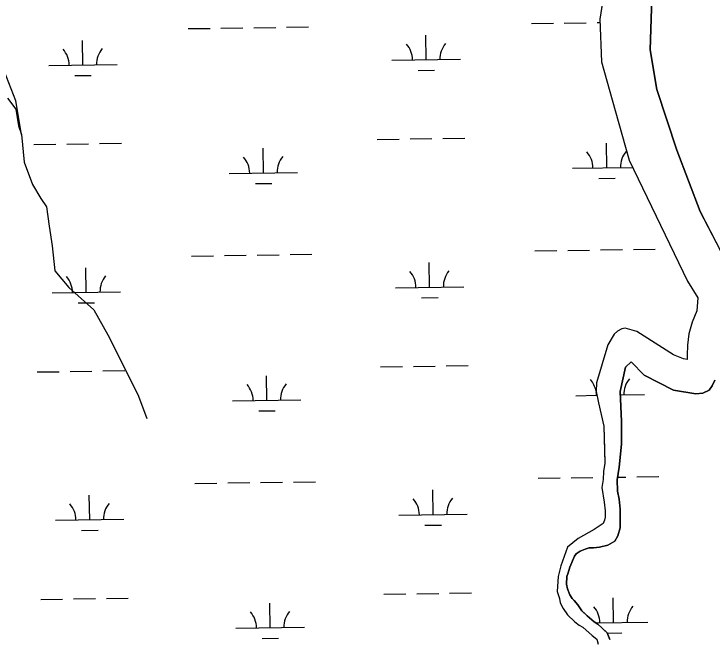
# Model space of a CAD drawing. Extents: x 3807117 to 3845308, y 337856 to 363736.
# Drawn here: x 3829157 to 3830177, y 357428 to 358343 of the extents above; entities that cross this region are included whole.
import ezdxf

# ---------------------------------------------------------------- set-up
doc = ezdxf.new("R2010")
doc.units = 0
doc.layers.add('V-TOPO-SHOR', color=7, linetype='Continuous')
doc.layers.add('V-WETL-SWMP', color=7, linetype='Continuous')

msp = doc.modelspace()

# ---------------------------------------------------------------- linework, layer by layer
at = {"layer": 'V-TOPO-SHOR'}
for points in [[(3829896.7, 359092.8), (3829903, 359045.1), (3829917.6, 358996.5), (3829941.8, 358938.7), (3829955.3, 358896.3), (3829967.5, 358816.5), (3829968.7, 358718.6), (3829972.1, 358658.3), (3829990.6, 358621.2), (3830005.2, 358576.8), (3830024.9, 358488.7), (3830026.4, 358422.1), (3830012.7, 358335.4), (3830015.2, 358273), (3830035.5, 358201.6), (3830055.9, 358129.2), (3830141.1, 357952.1)], [(3830089.1, 358366.5), (3830086.6, 358290.4), (3830096.3, 358232.3), (3830125.4, 358143.5), (3830159.7, 358053.7), (3830251.1, 357876.6)], [(3829147.1, 358219.8), (3829159.4, 358203.5), (3829163.4, 358179), (3829167.5, 358166.8), (3829159.4, 358215.7), (3829139, 358268.7)], [(3829167.5, 358166.8), (3829171.6, 358126.1), (3829183.8, 358093.5), (3829196, 358073.1), (3829204.2, 358060.9), (3829208.2, 358032.4), (3829212.3, 358003.9), (3829216.4, 357967.2), (3829236.8, 357942.7), (3829273.4, 357910.2), (3829293.8, 357873.5), (3829314.2, 357832.8), (3829338.6, 357783.9), (3829350.8, 357751.3)], [(3830141.1, 357952.1), (3830156.3, 357927.4), (3830154.6, 357908.6), (3830147.7, 357891.8), (3830142.9, 357875.1), (3830141.2, 357858.4), (3830140.5, 357843.8), (3830140.6, 357837.5), (3830135.4, 357838.4), (3830120.7, 357844.4), (3830066.8, 357878.5), (3830050, 357883.4), (3830044.9, 357882.2), (3830038.7, 357878.9), (3830033.6, 357874.7), (3830024.6, 357858.8), (3830008.1, 357803.3), (3830007.4, 357790.8), (3830010.9, 357774.2), (3830018.9, 357740), (3830019.7, 357705.7), (3830020.1, 357685.9), (3830018.3, 357673.4), (3830017.6, 357661.9), (3830015.7, 357650.4), (3830019.4, 357628.6), (3830020.7, 357616.2), (3830020.9, 357606.8), (3830019.9, 357602.6), (3830018, 357597.4), (3830004.6, 357588.7), (3829981, 357575.7), (3829965.7, 357562.9), (3829955.9, 357535.6), (3829952.1, 357519.9), (3829950.5, 357498), (3829953.8, 357487.6), (3829955, 357481.4), (3829959.4, 357473.2), (3829965.8, 357463.9), (3829976.5, 357453.8), (3829982.8, 357448.7), (3829988.1, 357445.7), (3830001.9, 357433.5), (3830008.3, 357428.5), (3830010.5, 357421.2)], [(3830153.2, 357787), (3830120.8, 357792.5), (3830077.6, 357814.4), (3830058.5, 357833.8), (3830050.3, 357826.1), (3830042.8, 357790.5), (3830044.8, 357746.9), (3830044.5, 357713.5), (3830041.1, 357680.1), (3830038.4, 357661.3), (3830038.8, 357644.7), (3830041.1, 357633.3), (3830042.5, 357618.7), (3830042.5, 357591), (3830039.1, 357579.5), (3830034.6, 357571.6), (3830024.4, 357565.6), (3830012.5, 357562.8), (3830003.7, 357562), (3829997.4, 357561.9), (3829991.3, 357560.2), (3829984.1, 357556.9), (3829978.4, 357553.2), (3829975.9, 357549.5), (3829969, 357533.7), (3829966.6, 357525.4), (3829964.6, 357520.2), (3829964.4, 357508.7), (3829965.6, 357502), (3829968.9, 357493.3), (3829972.6, 357487.6), (3829975.3, 357485.1), (3829980.6, 357478.5), (3829986.5, 357469.8), (3829990.8, 357465.7), (3829994.5, 357462.2), (3830004.6, 357453.6), (3830009.8, 357450.1), (3830015.7, 357445), (3830018.8, 357442), (3830023.6, 357437.4), (3830027.5, 357427.6)], [(3830180.9, 357807.4), (3830176.9, 357799), (3830172.9, 357792.6), (3830163.6, 357788.2), (3830153.2, 357787)]]:
    msp.add_lwpolyline(points, dxfattribs=at)
at = {"layer": 'V-WETL-SWMP'}
for p, q in [((3830026.4, 358422.1), (3830012.7, 358335.4)), ((3830086.6, 358290.4), (3830089.1, 358366.5)), ((3829913, 358328.9), (3829945, 358329.4)), ((3829961, 358329.6), (3829992.9, 358330.1)), ((3830008.9, 358330.3), (3830012.9, 358330.4)), ((3830012.7, 358335.4), (3830015.2, 358273)), ((3830088, 358331.5), (3830088.9, 358331.5)), ((3829411.1, 358321.4), (3829443.1, 358321.8)), ((3829459.1, 358322.1), (3829491.1, 358322.6)), ((3829507.1, 358322.8), (3829539.1, 358323.3)), ((3829555.1, 358323.5), (3829587.1, 358324)), ((3829759.1, 358275.8), (3829758.6, 358311.8)), ((3829257.3, 358268.3), (3829256.8, 358304.3)), ((3830096.3, 358232.3), (3830086.6, 358290.4)), ((3829207.3, 358267.6), (3829307.3, 358269.1)), ((3829709.1, 358275.1), (3829809.1, 358276.6)), ((3830015.2, 358273), (3830035.5, 358201.6)), ((3829747.4, 358260.2), (3829771.4, 358260.6)), ((3829245.5, 358252.7), (3829269.5, 358253.1)), ((3830125.4, 358143.5), (3830096.3, 358232.3)), ((3830035.5, 358201.6), (3830055.9, 358129.2)), ((3829687.5, 358159.3), (3829719.5, 358159.8)), ((3829735.5, 358160), (3829767.5, 358160.5)), ((3829783.5, 358160.8), (3829815.5, 358161.2)), ((3829185.6, 358151.8), (3829217.6, 358152.3)), ((3829233.6, 358152.5), (3829265.6, 358153)), ((3829281.6, 358153.2), (3829313.6, 358153.7)), ((3829521.1, 358110.4), (3829520.6, 358146.4)), ((3830023, 358117.9), (3830022.4, 358153.9)), ((3830159.7, 358053.7), (3830125.4, 358143.5)), ((3830055.9, 358129.2), (3830141.1, 357952.1)), ((3829973, 358117.2), (3830061.1, 358118.5)), ((3829471.1, 358109.6), (3829571.1, 358111.1)), ((3829509.4, 358094.8), (3829533.4, 358095.1)), ((3830011.2, 358102.3), (3830035.2, 358102.7)), ((3830251.1, 357876.6), (3830159.7, 358053.7)), ((3829917.9, 357996.2), (3829949.9, 357996.7)), ((3829965.9, 357997), (3829997.9, 357997.4)), ((3830013.9, 357997.7), (3830045.9, 357998.2)), ((3830061.9, 357998.4), (3830093.9, 357998.9)), ((3829416.1, 357988.7), (3829448.1, 357989.2)), ((3829464.1, 357989.4), (3829496.1, 357989.9)), ((3829512.1, 357990.2), (3829544.1, 357990.6)), ((3829560.1, 357990.9), (3829592.1, 357991.4)), ((3829262.3, 357935.7), (3829261.7, 357971.7)), ((3829764.1, 357943.2), (3829763.6, 357979.2)), ((3830141.1, 357952.1), (3830156.3, 357927.4)), ((3829714.1, 357942.4), (3829814.1, 357943.9)), ((3829212.3, 357934.9), (3829312.3, 357936.4)), ((3829752.4, 357927.6), (3829776.4, 357927.9)), ((3830156.3, 357927.4), (3830154.6, 357908.6)), ((3829250.5, 357920.1), (3829274.5, 357920.4)), ((3830154.6, 357908.6), (3830147.7, 357891.8)), ((3830147.7, 357891.8), (3830142.9, 357875.1)), ((3830044.9, 357882.2), (3830038.7, 357878.9)), ((3830050, 357883.4), (3830044.9, 357882.2)), ((3830066.8, 357878.5), (3830050, 357883.4)), ((3830033.6, 357874.7), (3830024.6, 357858.8)), ((3830038.7, 357878.9), (3830033.6, 357874.7)), ((3830120.7, 357844.4), (3830066.8, 357878.5)), ((3830142.9, 357875.1), (3830141.2, 357858.4)), ((3830024.6, 357858.8), (3830008.1, 357803.3)), ((3830141.2, 357858.4), (3830140.5, 357843.8)), ((3830135.4, 357838.4), (3830120.7, 357844.4)), ((3830140.5, 357843.8), (3830140.6, 357837.5)), ((3830050.3, 357826.1), (3830058.5, 357833.8)), ((3830058.5, 357833.8), (3830077.6, 357814.4)), ((3830140.6, 357837.5), (3830135.4, 357838.4)), ((3829190.6, 357819.2), (3829222.6, 357819.6)), ((3829238.6, 357819.9), (3829270.6, 357820.4)), ((3829286.6, 357820.6), (3829318.6, 357821.1)), ((3829692.5, 357826.7), (3829724.5, 357827.2)), ((3829740.4, 357827.4), (3829772.4, 357827.9)), ((3829788.4, 357828.1), (3829820.4, 357828.6)), ((3830042.8, 357790.5), (3830050.3, 357826.1)), ((3829526.1, 357777.7), (3829525.6, 357813.7)), ((3830077.6, 357814.4), (3830120.8, 357792.5)), ((3830008.1, 357803.3), (3830007.4, 357790.8)), ((3830172.9, 357792.6), (3830176.9, 357799)), ((3830176.9, 357799), (3830180.9, 357807.4)), ((3830007.4, 357790.8), (3830010.9, 357774.2)), ((3830044.8, 357746.9), (3830042.8, 357790.5)), ((3830120.8, 357792.5), (3830153.2, 357787)), ((3830153.2, 357787), (3830163.6, 357788.2)), ((3830163.6, 357788.2), (3830172.9, 357792.6)), ((3829476.1, 357777), (3829576.1, 357778.5)), ((3829978, 357784.5), (3830008.6, 357785)), ((3830043, 357785.5), (3830078, 357786)), ((3830010.9, 357774.2), (3830018.9, 357740)), ((3829514.3, 357762.1), (3829538.3, 357762.5)), ((3830018.9, 357740), (3830020.1, 357685.9)), ((3830044.5, 357713.5), (3830044.8, 357746.9)), ((3830041.1, 357680.1), (3830044.5, 357713.5)), ((3830020.1, 357685.9), (3830018.3, 357673.4)), ((3830038.4, 357661.3), (3830041.1, 357680.1)), ((3830018.3, 357673.4), (3830017.6, 357661.9)), ((3830039, 357665.3), (3830050.9, 357665.5)), ((3830066.9, 357665.8), (3830098.9, 357666.2)), ((3829421.1, 357656.1), (3829453.1, 357656.6)), ((3829469.1, 357656.8), (3829501.1, 357657.3)), ((3829517.1, 357657.5), (3829549.1, 357658)), ((3829565.1, 357658.2), (3829597.1, 357658.7)), ((3829922.9, 357663.6), (3829954.9, 357664.1)), ((3829970.9, 357664.3), (3830002.9, 357664.8)), ((3830017.6, 357661.9), (3830015.7, 357650.4)), ((3830038.8, 357644.7), (3830038.4, 357661.3)), ((3829769.1, 357610.6), (3829768.6, 357646.6)), ((3830015.7, 357650.4), (3830019.4, 357628.6)), ((3829267.3, 357603), (3829266.7, 357639)), ((3830041.1, 357633.3), (3830038.8, 357644.7)), ((3830019.4, 357628.6), (3830020.7, 357616.2)), ((3830042.5, 357618.7), (3830041.1, 357633.3)), ((3830020.7, 357616.2), (3830020.9, 357606.8)), ((3830042.5, 357591), (3830042.5, 357618.7)), ((3829719.1, 357609.8), (3829819.1, 357611.3)), ((3830020.9, 357606.8), (3830019.9, 357602.6)), ((3829217.3, 357602.3), (3829317.3, 357603.8)), ((3829757.3, 357594.9), (3829781.3, 357595.3)), ((3830018, 357597.4), (3830004.6, 357588.7)), ((3830019.9, 357602.6), (3830018, 357597.4)), ((3829255.5, 357587.4), (3829279.5, 357587.8)), ((3830004.6, 357588.7), (3829981, 357575.7)), ((3830039.1, 357579.5), (3830042.5, 357591)), ((3829981, 357575.7), (3829965.7, 357562.9)), ((3830034.6, 357571.6), (3830039.1, 357579.5)), ((3830012.5, 357562.8), (3830024.4, 357565.6)), ((3830024.4, 357565.6), (3830034.6, 357571.6)), ((3829965.7, 357562.9), (3829955.9, 357535.6)), ((3829978.4, 357553.2), (3829984.1, 357556.9)), ((3829984.1, 357556.9), (3829991.3, 357560.2)), ((3829991.3, 357560.2), (3829997.4, 357561.9)), ((3829997.4, 357561.9), (3830003.7, 357562)), ((3830003.7, 357562), (3830012.5, 357562.8)), ((3829969, 357533.7), (3829975.9, 357549.5)), ((3829975.9, 357549.5), (3829978.4, 357553.2)), ((3829955.9, 357535.6), (3829952.1, 357519.9)), ((3829966.6, 357525.4), (3829969, 357533.7)), ((3829964.6, 357520.2), (3829966.6, 357525.4)), ((3829952.1, 357519.9), (3829950.5, 357498)), ((3829964.4, 357508.7), (3829964.6, 357520.2)), ((3829965.6, 357502), (3829964.4, 357508.7)), ((3829697.4, 357494), (3829729.4, 357494.5)), ((3829745.4, 357494.8), (3829777.4, 357495.2)), ((3829793.4, 357495.5), (3829825.4, 357496)), ((3829950.5, 357498), (3829953.8, 357487.6)), ((3829968.9, 357493.3), (3829965.6, 357502)), ((3829972.6, 357487.6), (3829968.9, 357493.3)), ((3829195.6, 357486.5), (3829227.6, 357487)), ((3829243.6, 357487.2), (3829275.6, 357487.7)), ((3829291.6, 357488), (3829323.6, 357488.4)), ((3829953.8, 357487.6), (3829955, 357481.4)), ((3829975.3, 357485.1), (3829972.6, 357487.6)), ((3829980.6, 357478.5), (3829975.3, 357485.1)), ((3830032.9, 357452.6), (3830032.4, 357488.6)), ((3829531.1, 357445.1), (3829530.5, 357481.1)), ((3829955, 357481.4), (3829959.4, 357473.2)), ((3829959.4, 357473.2), (3829965.8, 357463.9)), ((3829986.5, 357469.8), (3829980.6, 357478.5)), ((3829965.8, 357463.9), (3829976.5, 357453.8)), ((3829994.5, 357462.2), (3829986.5, 357469.8)), ((3830004.6, 357453.6), (3829994.5, 357462.2)), ((3829976.5, 357453.8), (3829982.8, 357448.7)), ((3830009.8, 357450.1), (3830004.6, 357453.6)), ((3830006.6, 357452.2), (3830082.9, 357453.4)), ((3829481.1, 357444.4), (3829581.1, 357445.9)), ((3829982.8, 357448.7), (3829988.1, 357445.7)), ((3829988.1, 357445.7), (3830001.9, 357433.5)), ((3830015.7, 357445), (3830009.8, 357450.1)), ((3830023.6, 357437.4), (3830015.7, 357445)), ((3830001.9, 357433.5), (3830008.3, 357428.5)), ((3830027.5, 357427.6), (3830023.6, 357437.4)), ((3830023.8, 357437.1), (3830045.2, 357437.4)), ((3829519.3, 357429.5), (3829543.3, 357429.9))]:
    msp.add_line(p, q, dxfattribs=at)
for centre, start, end in [((3829703.9, 358275.5), 0.0865, 41.6302), ((3829814.4, 358277.1), 140.0865, 181.6302), ((3829202, 358268), 0.0865, 41.6302), ((3829312.5, 358269.6), 140.0865, 181.6302), ((3829967.7, 358117.6), 0.0865, 41.6302), ((3830078.2, 358119.2), 140.0865, 181.6302), ((3829465.9, 358110), 0.0865, 41.6302), ((3829576.4, 358111.7), 140.0865, 181.6302), ((3829708.9, 357942.8), 0.0865, 41.6302), ((3829819.4, 357944.5), 140.0865, 181.6302), ((3829207, 357935.3), 0.0865, 41.6302), ((3829317.5, 357937), 140.0865, 181.6302), ((3829972.7, 357784.9), 10.3243, 41.6302), ((3830083.2, 357786.6), 140.0865, 181.6302), ((3829470.9, 357777.4), 0.0865, 41.6302), ((3829581.3, 357779.1), 140.0865, 181.6302), ((3829972.7, 357784.9), 0.0865, 6.8934), ((3829212, 357602.7), 0.0865, 41.6302), ((3829322.5, 357604.3), 140.0865, 181.6302), ((3829713.9, 357610.2), 0.0865, 41.6302), ((3829824.3, 357611.9), 140.0865, 181.6302), ((3829977.7, 357452.3), 0.0865, 41.6302), ((3830088.2, 357453.9), 140.0865, 181.6302), ((3829475.8, 357444.8), 0.0865, 41.6302), ((3829586.3, 357446.4), 140.0865, 181.6302)]:
    msp.add_arc(centre, 35.2, start, end, dxfattribs=at)

doc.saveas('drawing.dxf')
